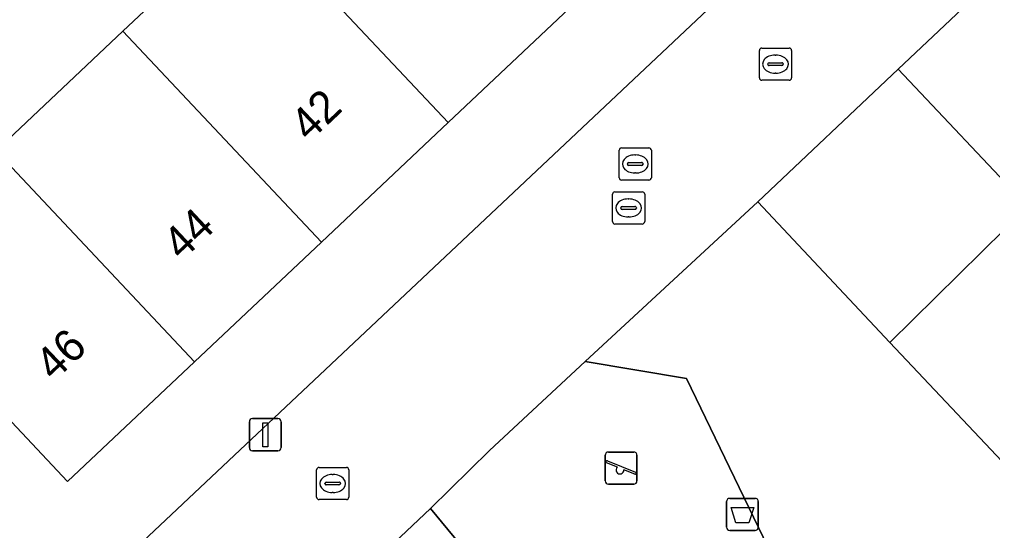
# Model space of a CAD drawing. Extents: x 162542 to 163147, y 380779 to 381521.
# Drawn here: x 162836.96 to 162867.22, y 381202 to 381217.89 of the extents above; entities that cross this region are included whole.
import ezdxf

# ---------------------------------------------------------------- set-up
doc = ezdxf.new("R2010")
doc.units = 0
for name, color, linetype in [('IMGEO_Afvalbak', 7, 'Continuous'), ('IMGEO_Erf', 7, 'Continuous'), ('IMGEO_Groenvoorziening', 7, 'Continuous'), ('IMGEO_Kolk', 7, 'Continuous'), ('IMGEO_Lichtmast', 7, 'Continuous'), ('IMGEO_Pand', 7, 'Continuous'), ('IMGEO_Pand_nummerreeks', 7, 'Continuous'), ('IMGEO_Rioolput', 7, 'Continuous'), ('IMGEO_Speelvoorziening', 7, 'Continuous'), ('IMGEO_Terreindeel_zand', 7, 'Continuous'), ('IMGEO_Voetpad_open', 7, 'Continuous')]:
    doc.layers.add(name, color=color, linetype=linetype)

msp = doc.modelspace()

# ---------------------------------------------------------------- linework, layer by layer
at = {"layer": 'IMGEO_Afvalbak'}
for p, q in [((162858.947, 381202.102), (162858.947, 381202.902)), ((162858.947, 381202.902), (162858.947, 381202.102)), ((162859.047, 381203.002), (162859.837, 381203.002)), ((162859.837, 381203.002), (162859.047, 381203.002)), ((162859.937, 381202.902), (162859.937, 381202.102)), ((162859.937, 381202.102), (162859.937, 381202.902)), ((162859.837, 381202.002), (162859.047, 381202.002)), ((162859.047, 381202.002), (162859.837, 381202.002))]:
    msp.add_line(p, q, dxfattribs=at)
msp.add_lwpolyline([(162859.09, 381202.716), (162859.794, 381202.716), (162859.645, 381202.246), (162859.239, 381202.246), (162859.09, 381202.716)], dxfattribs=at)
for centre, start, end in [((162859.047, 381202.902), 90, 180), ((162859.047, 381202.902), 90, 180), ((162859.837, 381202.902), 0, 90), ((162859.837, 381202.902), 360, 90), ((162859.047, 381202.102), 180, 270), ((162859.047, 381202.102), 180, 270), ((162859.837, 381202.102), 270, 0), ((162859.837, 381202.102), 270, 0)]:
    msp.add_arc(centre, 0.1, start, end, dxfattribs=at)
at = {"layer": 'IMGEO_Erf'}
msp.add_lwpolyline([(162854.244, 381218.405), (162850.296, 381214.687), (162846.347, 381210.968), (162842.398, 381207.25), (162838.449, 381203.531), (162832.278, 381210.085), (162830.676, 381208.577), (162834.584, 381204.427), (162835.7, 381200.87), (162834.263, 381199.478), (162834.983, 381194.156), (162835.704, 381188.832), (162836.425, 381183.507), (162837.145, 381178.183), (162837.866, 381172.858), (162838.587, 381167.534), (162839.308, 381162.209), (162839.945, 381157.499), (162842.87, 381158.314), (162837.429, 381198.492), (162894.031, 381251.782)], dxfattribs=at)
msp.add_lwpolyline([(162864.025, 381207.85), (162868.317, 381212.076), (162864.289, 381216.352), (162859.924, 381212.226)], close=True, dxfattribs=at)
at = {"layer": 'IMGEO_Groenvoorziening'}
msp.add_lwpolyline([(162853.348, 381185.821), (162861.8, 381188.085), (162849.737, 381202.685), (162843.774, 381197.046)], close=True, dxfattribs=at)
at = {"layer": 'IMGEO_Kolk'}
for p, q in [((162860.047, 381217.004), (162860.899, 381217.004)), ((162859.972, 381216.078), (162859.972, 381216.93)), ((162860.46, 381216.784), (162860.485, 381216.784)), ((162860.973, 381216.93), (162860.973, 381216.078)), ((162860.231, 381216.498), (162860.231, 381216.51)), ((162860.669, 381216.461), (162860.271, 381216.461)), ((162860.274, 381216.547), (162860.672, 381216.547)), ((162860.715, 381216.51), (162860.715, 381216.498)), ((162860.483, 381216.224), (162860.458, 381216.224)), ((162860.899, 381216.004), (162860.047, 381216.004)), ((162846.274, 381203.963), (162847.126, 381203.963)), ((162846.199, 381203.037), (162846.199, 381203.889)), ((162846.687, 381203.743), (162846.712, 381203.743)), ((162847.2, 381203.889), (162847.2, 381203.037)), ((162846.458, 381203.457), (162846.458, 381203.469)), ((162846.896, 381203.42), (162846.498, 381203.42)), ((162846.501, 381203.506), (162846.899, 381203.506)), ((162846.942, 381203.469), (162846.942, 381203.457)), ((162846.71, 381203.183), (162846.685, 381203.183)), ((162847.126, 381202.963), (162846.274, 381202.963))]:
    msp.add_line(p, q, dxfattribs=at)
for points in [[(162860.047, 381217.004), (162860.899, 381217.004)], [(162859.972, 381216.078), (162859.972, 381216.93)], [(162860.973, 381216.93), (162860.973, 381216.078)], [(162860.899, 381216.004), (162860.047, 381216.004)], [(162846.274, 381203.963), (162847.126, 381203.963)], [(162846.199, 381203.037), (162846.199, 381203.889)], [(162847.2, 381203.889), (162847.2, 381203.037)], [(162847.126, 381202.963), (162846.274, 381202.963)]]:
    msp.add_lwpolyline(points, dxfattribs=at)
for centre, radius, start, end in [((162860.049, 381216.928), 0.0765, 91.552, 178.448), ((162860.049, 381216.928), 0.0765, 91.552, 178.448), ((162860.897, 381216.928), 0.0765, 1.552, 88.448), ((162860.897, 381216.928), 0.0765, 1.552, 88.448), ((162860.271, 381216.507), 0.0403, 85.8775, 175.7526), ((162860.268, 381216.497), 0.0366, 178.938, 274.7102), ((162860.672, 381216.504), 0.043, 264.8664, 352.4533), ((162860.676, 381216.509), 0.0386, 1.7309, 96.639), ((162860.049, 381216.08), 0.0765, 181.552, 268.448), ((162860.049, 381216.08), 0.0765, 181.552, 268.448), ((162860.897, 381216.08), 0.0765, 271.552, 358.448), ((162860.897, 381216.08), 0.0765, 271.552, 358.448), ((162846.276, 381203.887), 0.0765, 91.552, 178.448), ((162846.276, 381203.887), 0.0765, 91.552, 178.448), ((162847.124, 381203.887), 0.0765, 1.552, 88.448), ((162847.124, 381203.887), 0.0765, 1.552, 88.448), ((162846.498, 381203.466), 0.0403, 85.8775, 175.7526), ((162846.495, 381203.456), 0.0366, 178.938, 274.7102), ((162846.899, 381203.463), 0.043, 264.8664, 352.4533), ((162846.903, 381203.468), 0.0386, 1.7309, 96.639), ((162846.276, 381203.039), 0.0765, 181.552, 268.448), ((162846.276, 381203.039), 0.0765, 181.552, 268.448), ((162847.124, 381203.039), 0.0765, 271.552, 358.448), ((162847.124, 381203.039), 0.0765, 271.552, 358.448)]:
    msp.add_arc(centre, radius, start, end, dxfattribs=at)
for centre, major_axis, ratio, start_param, end_param in [((162860.459, 381216.504), (-0.387, 0.002), 0.722429, 4.712389, 7.853982), ((162860.484, 381216.504), (-0.39, 0.002), 0.717154, 1.570796, 4.712389), ((162846.686, 381203.463), (-0.387, 0.002), 0.722429, 4.712389, 7.853982), ((162846.711, 381203.463), (-0.39, 0.002), 0.717154, 1.570796, 4.712389)]:
    msp.add_ellipse(centre, major_axis=major_axis, ratio=ratio, start_param=start_param, end_param=end_param, dxfattribs=at)
at = {"layer": 'IMGEO_Lichtmast'}
for p, q in [((162844.207, 381205.481), (162844.997, 381205.481)), ((162844.997, 381205.481), (162844.207, 381205.481)), ((162844.107, 381204.581), (162844.107, 381205.381)), ((162844.107, 381205.381), (162844.107, 381204.581)), ((162845.097, 381205.381), (162845.097, 381204.581)), ((162845.097, 381204.581), (162845.097, 381205.381)), ((162844.997, 381204.481), (162844.207, 381204.481)), ((162844.207, 381204.481), (162844.997, 381204.481))]:
    msp.add_line(p, q, dxfattribs=at)
msp.add_lwpolyline([(162844.527, 381205.356), (162844.677, 381205.356), (162844.677, 381204.606), (162844.527, 381204.606), (162844.527, 381205.356)], dxfattribs=at)
for centre, start, end in [((162844.207, 381205.381), 90, 180), ((162844.207, 381205.381), 90, 180), ((162844.997, 381205.381), 0, 90), ((162844.997, 381205.381), 360, 90), ((162844.207, 381204.581), 180, 270), ((162844.207, 381204.581), 180, 270), ((162844.997, 381204.581), 270, 0), ((162844.997, 381204.581), 270, 0)]:
    msp.add_arc(centre, 0.1, start, end, dxfattribs=at)
at = {"layer": 'IMGEO_Pand'}
for points in [[(162848.069, 381224.963), (162844.121, 381221.244), (162850.296, 381214.687), (162854.244, 381218.405)], [(162886.005, 381211.453), (162890.361, 381215.555), (162881.841, 381224.622), (162877.473, 381220.528), (162873.342, 381224.889), (162864.289, 381216.352), (162868.317, 381212.076), (162864.025, 381207.85), (162872.577, 381198.788), (162876.942, 381202.907), (162881.058, 381198.523), (162890.12, 381207.083)], [(162846.347, 381210.968), (162850.296, 381214.687), (162844.121, 381221.244), (162840.173, 381217.524)], [(162836.225, 381213.805), (162842.398, 381207.25), (162846.347, 381210.968), (162840.173, 381217.524)], [(162836.225, 381213.805), (162832.278, 381210.085), (162838.449, 381203.531), (162842.398, 381207.25)]]:
    msp.add_lwpolyline(points, close=True, dxfattribs=at)
msp.add_lwpolyline([(162818.917, 381151.907), (162825.346, 381153.616), (162824.455, 381160.199), (162830.401, 381161.004), (162829.68, 381166.328), (162828.959, 381171.653), (162828.238, 381176.977), (162827.517, 381182.302), (162826.796, 381187.626), (162826.075, 381192.95), (162825.355, 381198.273), (162834.263, 381199.478), (162835.7, 381200.87), (162834.584, 381204.427), (162830.676, 381208.577), (162832.278, 381210.085), (162836.225, 381213.805), (162840.173, 381217.524), (162844.121, 381221.244)], dxfattribs=at)
at = {"layer": 'IMGEO_Rioolput'}
for p, q in [((162855.61, 381212.973), (162855.61, 381213.825)), ((162855.685, 381213.899), (162856.537, 381213.899)), ((162856.098, 381213.679), (162856.123, 381213.679)), ((162856.611, 381213.825), (162856.611, 381212.973)), ((162855.869, 381213.393), (162855.869, 381213.405)), ((162856.307, 381213.356), (162855.909, 381213.356)), ((162855.912, 381213.442), (162856.31, 381213.442)), ((162856.353, 381213.405), (162856.353, 381213.393)), ((162856.121, 381213.119), (162856.096, 381213.119)), ((162856.537, 381212.899), (162855.685, 381212.899)), ((162855.402, 381211.606), (162855.402, 381212.458)), ((162855.477, 381212.532), (162856.329, 381212.532)), ((162856.403, 381212.458), (162856.403, 381211.606)), ((162855.89, 381212.312), (162855.915, 381212.312)), ((162855.661, 381212.026), (162855.661, 381212.038)), ((162856.099, 381211.989), (162855.701, 381211.989)), ((162855.704, 381212.075), (162856.102, 381212.075)), ((162856.145, 381212.038), (162856.145, 381212.026)), ((162856.329, 381211.532), (162855.477, 381211.532)), ((162855.913, 381211.752), (162855.888, 381211.752))]:
    msp.add_line(p, q, dxfattribs=at)
for points in [[(162855.61, 381212.973), (162855.61, 381213.825)], [(162855.685, 381213.899), (162856.537, 381213.899)], [(162856.611, 381213.825), (162856.611, 381212.973)], [(162856.537, 381212.899), (162855.685, 381212.899)], [(162855.402, 381211.606), (162855.402, 381212.458)], [(162855.477, 381212.532), (162856.329, 381212.532)], [(162856.403, 381212.458), (162856.403, 381211.606)], [(162856.329, 381211.532), (162855.477, 381211.532)]]:
    msp.add_lwpolyline(points, dxfattribs=at)
for centre, radius, start, end in [((162855.687, 381213.823), 0.0765, 91.552, 178.448), ((162855.687, 381213.823), 0.0765, 91.552, 178.448), ((162856.535, 381213.823), 0.0765, 1.552, 88.448), ((162856.535, 381213.823), 0.0765, 1.552, 88.448), ((162855.909, 381213.402), 0.0403, 85.8775, 175.7526), ((162855.906, 381213.392), 0.0366, 178.938, 274.7102), ((162856.31, 381213.399), 0.043, 264.8664, 352.4533), ((162856.314, 381213.404), 0.0386, 1.7309, 96.639), ((162855.687, 381212.975), 0.0765, 181.552, 268.448), ((162855.687, 381212.975), 0.0765, 181.552, 268.448), ((162856.535, 381212.975), 0.0765, 271.552, 358.448), ((162856.535, 381212.975), 0.0765, 271.552, 358.448), ((162855.479, 381212.456), 0.0765, 91.552, 178.448), ((162855.479, 381212.456), 0.0765, 91.552, 178.448), ((162856.327, 381212.456), 0.0765, 1.552, 88.448), ((162856.327, 381212.456), 0.0765, 1.552, 88.448), ((162855.701, 381212.035), 0.0403, 85.8775, 175.7526), ((162855.698, 381212.025), 0.0366, 178.938, 274.7102), ((162856.102, 381212.032), 0.043, 264.8664, 352.4533), ((162856.106, 381212.037), 0.0386, 1.7309, 96.639), ((162855.479, 381211.608), 0.0765, 181.552, 268.448), ((162855.479, 381211.608), 0.0765, 181.552, 268.448), ((162856.327, 381211.608), 0.0765, 271.552, 358.448), ((162856.327, 381211.608), 0.0765, 271.552, 358.448)]:
    msp.add_arc(centre, radius, start, end, dxfattribs=at)
for centre, major_axis, ratio, start_param, end_param in [((162856.097, 381213.399), (-0.387, 0.002), 0.722429, 4.712389, 7.853982), ((162856.122, 381213.399), (-0.39, 0.002), 0.717154, 1.570796, 4.712389), ((162855.889, 381212.032), (-0.387, 0.002), 0.722429, 4.712389, 7.853982), ((162855.914, 381212.032), (-0.39, 0.002), 0.717154, 1.570796, 4.712389)]:
    msp.add_ellipse(centre, major_axis=major_axis, ratio=ratio, start_param=start_param, end_param=end_param, dxfattribs=at)
at = {"layer": 'IMGEO_Speelvoorziening'}
for p, q in [((162855.173, 381203.543), (162855.173, 381204.343)), ((162855.173, 381204.343), (162855.173, 381203.543)), ((162855.273, 381204.443), (162856.063, 381204.443)), ((162856.063, 381204.443), (162855.273, 381204.443)), ((162856.163, 381204.343), (162856.163, 381203.543)), ((162856.163, 381203.543), (162856.163, 381204.343)), ((162855.556, 381203.971), (162855.217, 381204.108)), ((162855.242, 381204.168), (162856.118, 381203.815)), ((162856.094, 381203.755), (162855.754, 381203.892)), ((162856.063, 381203.443), (162855.273, 381203.443)), ((162855.273, 381203.443), (162856.063, 381203.443))]:
    msp.add_line(p, q, dxfattribs=at)
for centre, radius, start, end in [((162855.273, 381204.343), 0.1, 90, 180), ((162855.273, 381204.343), 0.1, 90, 180), ((162856.063, 381204.343), 0.1, 0, 90), ((162856.063, 381204.343), 0.1, 360, 90), ((162855.23, 381204.138), 0.0327, 68.078, 248.078), ((162855.635, 381203.881), 0.12, 130.9928, 5.1632), ((162856.106, 381203.785), 0.0327, 248.078, 68.078), ((162855.273, 381203.543), 0.1, 180, 270), ((162855.273, 381203.543), 0.1, 180, 270), ((162856.063, 381203.543), 0.1, 270, 0), ((162856.063, 381203.543), 0.1, 270, 0)]:
    msp.add_arc(centre, radius, start, end, dxfattribs=at)
at = {"layer": 'IMGEO_Terreindeel_zand'}
msp.add_lwpolyline([(162860.535, 381200.874), (162857.703, 381206.728), (162854.551, 381207.255), (162851.572, 381204.492), (162849.737, 381202.685), (162861.8, 381188.085), (162866.381, 381189.299)], close=True, dxfattribs=at)
at = {"layer": 'IMGEO_Voetpad_open'}
for points in [[(162879.942, 381231.036), (162881.902, 381232.893), (162888.236, 381238.896), (162895.536, 381245.762), (162897.699, 381247.866), (162894.031, 381251.782), (162837.429, 381198.492), (162842.87, 381158.314), (162846.285, 381159.202), (162849.909, 381160.144), (162849.174, 381163.045), (162846.614, 381172.717), (162845.93, 381177.801), (162845.527, 381180.8), (162845.122, 381183.618), (162843.333, 381196.675), (162843.774, 381197.046), (162849.737, 381202.685), (162851.572, 381204.492), (162854.551, 381207.255), (162859.924, 381212.226), (162864.289, 381216.352), (162873.342, 381224.889), (162877.727, 381228.995)], [(162864.025, 381207.85), (162859.924, 381212.226), (162854.551, 381207.255), (162857.703, 381206.728), (162860.535, 381200.874), (162861.066, 381201.401), (162871.229, 381190.605), (162878.474, 381192.504), (162876.676, 381194.423), (162872.577, 381198.788)]]:
    msp.add_lwpolyline(points, close=True, dxfattribs=at)

# ---------------------------------------------------------------- texts
at = {"layer": 'IMGEO_Pand_nummerreeks'}
for s, rotation, p in [('42', 43.4546, (162845.968, 381214.059)), ('44', 43.1628, (162842.002, 381210.365)), ('46', 43.4469, (162838.031, 381206.615))]:
    msp.add_text(s, height=1, rotation=rotation, dxfattribs=at).set_placement(p)

doc.saveas('drawing.dxf')
